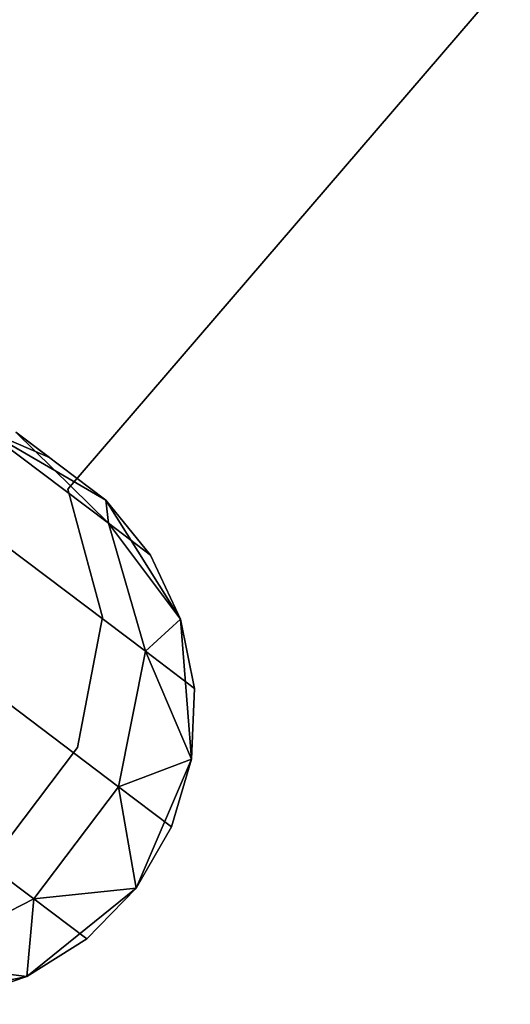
# Model space of a CAD drawing. Extents: x -91 to 91, y -91 to 262.
# Tile 306 of 480: x -47.83 to -46.16, y 35.45 to 38.8. Entities that reach past the tile are written whole.
import ezdxf

# ---------------------------------------------------------------- set-up
doc = ezdxf.new("R2010")
doc.units = 0
doc.header["$LTSCALE"] = 25.4
doc.layers.get('0').update_dxf_attribs({"linetype": 'CONTINUOUS'})

# ---------------------------------------------------------------- blocks, each defined once
blk = doc.blocks.new('ETE0_STL_1')
at = {"color": 0}
for p, q in [((-47.6676, 37.2018, 164.5076), (-44.0026, 41.4722, 164.5076)), ((-44.0026, 41.4722, 162.5076), (-47.6676, 37.2018, 162.5076)), ((-44.0026, 41.4722, 162.5076), (-47.6676, 37.2018, 162.5076)), ((-47.6676, 37.2018, 164.5076), (-44.0026, 41.4722, 164.5076)), ((-47.5382, 37.1645, 327.5076), (-47.9521, 37.405, 327.5076)), ((-47.9521, 37.405, 163.5076), (-47.5382, 37.1645, 163.5076)), ((-47.7305, 37.3099, 322.0076), (-47.9521, 37.405, 327.5076)), ((-47.5382, 37.1645, 327.5076), (-47.9521, 37.405, 327.5076)), ((-47.7305, 37.3099, 322.0076), (-47.9521, 37.405, 322.0076)), ((-47.7305, 37.3099, 322.0076), (-47.9521, 37.405, 327.5076)), ((-47.7305, 37.3099, 322.0076), (-47.9521, 37.405, 322.0076)), ((-47.7305, 37.3099, 168.0076), (-47.9521, 37.405, 168.0076)), ((-47.9521, 37.405, 163.5076), (-47.7305, 37.3099, 168.0076)), ((-47.9521, 37.405, 163.5076), (-47.5382, 37.1645, 163.5076)), ((-47.7305, 37.3099, 168.0076), (-47.9521, 37.405, 168.0076)), ((-47.9521, 37.405, 163.5076), (-47.7305, 37.3099, 168.0076)), ((-47.5293, 37.0854, 321.1065), (-47.9365, 37.3932, 320.3427)), ((-47.5293, 37.0854, 321.1065), (-47.9365, 37.3932, 320.3427)), ((-47.9365, 37.3932, 169.6726), (-47.5293, 37.0854, 168.9087)), ((-47.9365, 37.3932, 169.6726), (-47.5293, 37.0854, 168.9087)), ((-47.5382, 37.1645, 322.0076), (-47.8447, 37.3962, 321.2884)), ((-47.7305, 37.3099, 322.0076), (-47.8447, 37.3962, 321.2884)), ((-47.7305, 37.3099, 322.0076), (-47.8447, 37.3962, 321.2884)), ((-47.5382, 37.1645, 322.0076), (-47.8447, 37.3962, 321.2884)), ((-47.5293, 37.0854, 321.1065), (-47.8447, 37.3962, 321.2884)), ((-47.5293, 37.0854, 321.1065), (-47.8447, 37.3962, 321.2884)), ((-47.8447, 37.3962, 168.7269), (-47.7305, 37.3099, 168.0076)), ((-47.8447, 37.3962, 168.7269), (-47.5382, 37.1645, 168.0076)), ((-47.8447, 37.3962, 168.7269), (-47.7305, 37.3099, 168.0076)), ((-47.8447, 37.3962, 168.7269), (-47.5382, 37.1645, 168.0076)), ((-47.8447, 37.3962, 168.7269), (-47.5293, 37.0854, 168.9087)), ((-47.8447, 37.3962, 168.7269), (-47.5293, 37.0854, 168.9087)), ((-47.7305, 37.3099, 322.0076), (-47.5382, 37.1645, 327.5076)), ((-47.7305, 37.3099, 322.0076), (-47.5382, 37.1645, 327.5076)), ((-47.7305, 37.3099, 168.0076), (-47.5382, 37.1645, 163.5076)), ((-47.7305, 37.3099, 168.0076), (-47.5382, 37.1645, 163.5076)), ((-47.549, 36.7652, 164.5076), (-47.6676, 37.2018, 164.5076)), ((-47.6676, 37.2018, 164.5076), (-47.6676, 37.2018, 162.5076)), ((-47.6676, 37.2018, 162.5076), (-47.549, 36.7652, 162.5076)), ((-47.6676, 37.2018, 164.5076), (-47.6676, 37.2018, 162.5076)), ((-47.6676, 37.2018, 162.5076), (-47.549, 36.7652, 162.5076)), ((-47.549, 36.7652, 164.5076), (-47.6676, 37.2018, 164.5076)), ((-47.2836, 36.7592, 327.5076), (-47.5382, 37.1645, 327.5076)), ((-47.5382, 37.1645, 163.5076), (-47.2836, 36.7592, 163.5076)), ((-47.3863, 36.9773, 322.0076), (-47.5382, 37.1645, 327.5076)), ((-47.2836, 36.7592, 327.5076), (-47.5382, 37.1645, 327.5076)), ((-47.3863, 36.9773, 322.0076), (-47.5382, 37.1645, 322.0076)), ((-47.5382, 37.1645, 322.0076), (-47.5382, 37.1645, 327.5076)), ((-47.3863, 36.9773, 322.0076), (-47.5382, 37.1645, 327.5076)), ((-47.5382, 37.1645, 322.0076), (-47.5382, 37.1645, 327.5076)), ((-47.5382, 37.1645, 322.0076), (-47.5293, 37.0854, 321.1065)), ((-47.3863, 36.9773, 322.0076), (-47.5382, 37.1645, 322.0076)), ((-47.5382, 37.1645, 322.0076), (-47.5293, 37.0854, 321.1065)), ((-47.5382, 37.1645, 168.0076), (-47.5382, 37.1645, 163.5076)), ((-47.5293, 37.0854, 168.9087), (-47.5382, 37.1645, 168.0076)), ((-47.5293, 37.0854, 168.9087), (-47.5382, 37.1645, 168.0076)), ((-47.3863, 36.9773, 168.0076), (-47.5382, 37.1645, 168.0076)), ((-47.5382, 37.1645, 163.5076), (-47.3863, 36.9773, 168.0076)), ((-47.5382, 37.1645, 163.5076), (-47.2836, 36.7592, 163.5076)), ((-47.5382, 37.1645, 168.0076), (-47.5382, 37.1645, 163.5076)), ((-47.3863, 36.9773, 168.0076), (-47.5382, 37.1645, 168.0076)), ((-47.5382, 37.1645, 163.5076), (-47.3863, 36.9773, 168.0076)), ((-47.3863, 36.9773, 322.0076), (-47.5293, 37.0854, 321.1065)), ((-47.3863, 36.9773, 322.0076), (-47.5293, 37.0854, 321.1065)), ((-47.2836, 36.7592, 322.0076), (-47.5293, 37.0854, 321.1065)), ((-47.2836, 36.7592, 322.0076), (-47.5293, 37.0854, 321.1065)), ((-47.403, 36.6491, 320.9558), (-47.5293, 37.0854, 321.1065)), ((-47.403, 36.6491, 320.9558), (-47.5293, 37.0854, 321.1065)), ((-47.5293, 37.0854, 168.9087), (-47.3863, 36.9773, 168.0076)), ((-47.5293, 37.0854, 168.9087), (-47.3863, 36.9773, 168.0076)), ((-47.5293, 37.0854, 168.9087), (-47.2836, 36.7592, 168.0076)), ((-47.5293, 37.0854, 168.9087), (-47.2836, 36.7592, 168.0076)), ((-47.5293, 37.0854, 168.9087), (-47.403, 36.6491, 169.0594)), ((-47.5293, 37.0854, 168.9087), (-47.403, 36.6491, 169.0594)), ((-47.403, 36.6491, 320.9558), (-47.8782, 37.0084, 320.0641)), ((-47.403, 36.6491, 320.9558), (-47.8782, 37.0084, 320.0641)), ((-47.8782, 37.0084, 169.9511), (-47.403, 36.6491, 169.0594)), ((-47.8782, 37.0084, 169.9511), (-47.403, 36.6491, 169.0594)), ((-47.2836, 36.7592, 322.0076), (-47.3863, 36.9773, 322.0076)), ((-47.3863, 36.9773, 322.0076), (-47.2836, 36.7592, 327.5076)), ((-47.3863, 36.9773, 322.0076), (-47.2836, 36.7592, 327.5076)), ((-47.2836, 36.7592, 322.0076), (-47.3863, 36.9773, 322.0076)), ((-47.2836, 36.7592, 168.0076), (-47.3863, 36.9773, 168.0076)), ((-47.3863, 36.9773, 168.0076), (-47.2836, 36.7592, 163.5076)), ((-47.3863, 36.9773, 168.0076), (-47.2836, 36.7592, 163.5076)), ((-47.2836, 36.7592, 168.0076), (-47.3863, 36.9773, 168.0076)), ((-47.635, 36.3209, 164.5076), (-47.549, 36.7652, 164.5076)), ((-47.549, 36.7652, 162.5076), (-47.635, 36.3209, 162.5076)), ((-47.549, 36.7652, 162.5076), (-47.635, 36.3209, 162.5076)), ((-47.635, 36.3209, 164.5076), (-47.549, 36.7652, 164.5076)), ((-47.549, 36.7652, 164.5076), (-47.549, 36.7652, 162.5076)), ((-47.549, 36.7652, 164.5076), (-47.549, 36.7652, 162.5076)), ((-47.2836, 36.7592, 322.0076), (-47.403, 36.6491, 320.9558)), ((-47.2836, 36.7592, 322.0076), (-47.403, 36.6491, 320.9558)), ((-47.403, 36.6491, 169.0594), (-47.2836, 36.7592, 168.0076)), ((-47.403, 36.6491, 169.0594), (-47.2836, 36.7592, 168.0076)), ((-47.2465, 36.282, 327.5076), (-47.2836, 36.7592, 327.5076)), ((-47.2836, 36.7592, 163.5076), (-47.2465, 36.282, 163.5076)), ((-47.2361, 36.5229, 322.0076), (-47.2836, 36.7592, 327.5076)), ((-47.2465, 36.282, 327.5076), (-47.2836, 36.7592, 327.5076)), ((-47.2361, 36.5229, 322.0076), (-47.2836, 36.7592, 322.0076)), ((-47.2836, 36.7592, 322.0076), (-47.2836, 36.7592, 327.5076)), ((-47.2361, 36.5229, 322.0076), (-47.2836, 36.7592, 327.5076)), ((-47.2836, 36.7592, 322.0076), (-47.2836, 36.7592, 327.5076)), ((-47.2361, 36.5229, 322.0076), (-47.2836, 36.7592, 322.0076)), ((-47.2361, 36.5229, 168.0076), (-47.2836, 36.7592, 168.0076)), ((-47.2836, 36.7592, 163.5076), (-47.2361, 36.5229, 168.0076)), ((-47.2836, 36.7592, 163.5076), (-47.2465, 36.282, 163.5076)), ((-47.2836, 36.7592, 168.0076), (-47.2836, 36.7592, 163.5076)), ((-47.2836, 36.7592, 168.0076), (-47.2836, 36.7592, 163.5076)), ((-47.2361, 36.5229, 168.0076), (-47.2836, 36.7592, 168.0076)), ((-47.2836, 36.7592, 163.5076), (-47.2361, 36.5229, 168.0076)), ((-47.4946, 36.1871, 320.8707), (-47.403, 36.6491, 320.9558)), ((-47.4946, 36.1871, 320.8707), (-47.403, 36.6491, 320.9558)), ((-47.403, 36.6491, 169.0594), (-47.4946, 36.1871, 169.1445)), ((-47.403, 36.6491, 169.0594), (-47.4946, 36.1871, 169.1445)), ((-47.2361, 36.5229, 322.0076), (-47.403, 36.6491, 320.9558)), ((-47.2361, 36.5229, 322.0076), (-47.403, 36.6491, 320.9558)), ((-47.2465, 36.282, 322.0076), (-47.403, 36.6491, 320.9558)), ((-47.2465, 36.282, 322.0076), (-47.403, 36.6491, 320.9558)), ((-47.403, 36.6491, 169.0594), (-47.2361, 36.5229, 168.0076)), ((-47.403, 36.6491, 169.0594), (-47.2361, 36.5229, 168.0076)), ((-47.403, 36.6491, 169.0594), (-47.2465, 36.282, 168.0076)), ((-47.403, 36.6491, 169.0594), (-47.2465, 36.282, 168.0076)), ((-47.4946, 36.1871, 320.8707), (-48.0084, 36.5754, 319.9068)), ((-47.4946, 36.1871, 320.8707), (-48.0084, 36.5754, 319.9068)), ((-48.0084, 36.5754, 170.1084), (-47.4946, 36.1871, 169.1445)), ((-48.0084, 36.5754, 170.1084), (-47.4946, 36.1871, 169.1445)), ((-47.2465, 36.282, 322.0076), (-47.2361, 36.5229, 322.0076)), ((-47.2361, 36.5229, 322.0076), (-47.2465, 36.282, 327.5076)), ((-47.2361, 36.5229, 322.0076), (-47.2465, 36.282, 327.5076)), ((-47.2465, 36.282, 322.0076), (-47.2361, 36.5229, 322.0076)), ((-47.2465, 36.282, 168.0076), (-47.2361, 36.5229, 168.0076)), ((-47.2361, 36.5229, 168.0076), (-47.2465, 36.282, 163.5076)), ((-47.2361, 36.5229, 168.0076), (-47.2465, 36.282, 163.5076)), ((-47.2465, 36.282, 168.0076), (-47.2361, 36.5229, 168.0076)), ((-47.908, 35.9601, 164.5076), (-47.635, 36.3209, 164.5076)), ((-47.635, 36.3209, 162.5076), (-47.908, 35.9601, 162.5076)), ((-47.635, 36.3209, 162.5076), (-47.908, 35.9601, 162.5076)), ((-47.908, 35.9601, 164.5076), (-47.635, 36.3209, 164.5076)), ((-47.635, 36.3209, 164.5076), (-47.635, 36.3209, 162.5076)), ((-47.635, 36.3209, 164.5076), (-47.635, 36.3209, 162.5076)), ((-47.2465, 36.282, 322.0076), (-47.4946, 36.1871, 320.8707)), ((-47.2465, 36.282, 322.0076), (-47.4946, 36.1871, 320.8707)), ((-47.4946, 36.1871, 169.1445), (-47.2465, 36.282, 168.0076)), ((-47.4946, 36.1871, 169.1445), (-47.2465, 36.282, 168.0076)), ((-47.4354, 35.8423, 327.5076), (-47.2465, 36.282, 327.5076)), ((-47.2465, 36.282, 163.5076), (-47.4354, 35.8423, 163.5076)), ((-47.4354, 35.8423, 327.5076), (-47.2465, 36.282, 327.5076)), ((-47.2465, 36.282, 163.5076), (-47.4354, 35.8423, 163.5076)), ((-47.3142, 36.0507, 322.0076), (-47.2465, 36.282, 327.5076)), ((-47.3142, 36.0507, 322.0076), (-47.2465, 36.282, 322.0076)), ((-47.3142, 36.0507, 322.0076), (-47.2465, 36.282, 327.5076)), ((-47.3142, 36.0507, 322.0076), (-47.2465, 36.282, 322.0076)), ((-47.3142, 36.0507, 168.0076), (-47.2465, 36.282, 168.0076)), ((-47.2465, 36.282, 163.5076), (-47.3142, 36.0507, 168.0076)), ((-47.3142, 36.0507, 168.0076), (-47.2465, 36.282, 168.0076)), ((-47.2465, 36.282, 163.5076), (-47.3142, 36.0507, 168.0076)), ((-47.2465, 36.282, 322.0076), (-47.2465, 36.282, 327.5076)), ((-47.2465, 36.282, 322.0076), (-47.2465, 36.282, 327.5076)), ((-47.2465, 36.282, 168.0076), (-47.2465, 36.282, 163.5076)), ((-47.2465, 36.282, 168.0076), (-47.2465, 36.282, 163.5076)), ((-47.7833, 35.8053, 320.8707), (-48.297, 36.1936, 319.9068)), ((-47.7833, 35.8053, 320.8707), (-48.297, 36.1936, 319.9068)), ((-48.297, 36.1936, 170.1084), (-47.7833, 35.8053, 169.1445)), ((-48.297, 36.1936, 170.1084), (-47.7833, 35.8053, 169.1445)), ((-47.7833, 35.8053, 320.8707), (-47.4946, 36.1871, 320.8707)), ((-47.7833, 35.8053, 320.8707), (-47.4946, 36.1871, 320.8707)), ((-47.4946, 36.1871, 169.1445), (-47.7833, 35.8053, 169.1445)), ((-47.4946, 36.1871, 169.1445), (-47.7833, 35.8053, 169.1445)), ((-47.3142, 36.0507, 322.0076), (-47.4946, 36.1871, 320.8707)), ((-47.3142, 36.0507, 322.0076), (-47.4946, 36.1871, 320.8707)), ((-47.4354, 35.8423, 322.0076), (-47.4946, 36.1871, 320.8707)), ((-47.4354, 35.8423, 322.0076), (-47.4946, 36.1871, 320.8707)), ((-47.4946, 36.1871, 169.1445), (-47.3142, 36.0507, 168.0076)), ((-47.4946, 36.1871, 169.1445), (-47.3142, 36.0507, 168.0076)), ((-47.4946, 36.1871, 169.1445), (-47.4354, 35.8423, 168.0076)), ((-47.4946, 36.1871, 169.1445), (-47.4354, 35.8423, 168.0076)), ((-47.4354, 35.8423, 327.5076), (-47.3142, 36.0507, 322.0076)), ((-47.4354, 35.8423, 322.0076), (-47.3142, 36.0507, 322.0076)), ((-47.4354, 35.8423, 327.5076), (-47.3142, 36.0507, 322.0076)), ((-47.4354, 35.8423, 322.0076), (-47.3142, 36.0507, 322.0076)), ((-47.4354, 35.8423, 168.0076), (-47.3142, 36.0507, 168.0076)), ((-47.3142, 36.0507, 168.0076), (-47.4354, 35.8423, 163.5076)), ((-47.4354, 35.8423, 168.0076), (-47.3142, 36.0507, 168.0076)), ((-47.3142, 36.0507, 168.0076), (-47.4354, 35.8423, 163.5076)), ((-47.807, 35.5406, 327.5076), (-47.4354, 35.8423, 327.5076)), ((-47.4354, 35.8423, 163.5076), (-47.807, 35.5406, 163.5076)), ((-47.807, 35.5406, 327.5076), (-47.4354, 35.8423, 327.5076)), ((-47.4354, 35.8423, 163.5076), (-47.807, 35.5406, 163.5076)), ((-47.4354, 35.8423, 322.0076), (-47.7833, 35.8053, 320.8707)), ((-47.4354, 35.8423, 322.0076), (-47.7833, 35.8053, 320.8707)), ((-47.7833, 35.8053, 169.1445), (-47.4354, 35.8423, 168.0076)), ((-47.7833, 35.8053, 169.1445), (-47.4354, 35.8423, 168.0076)), ((-47.6029, 35.6689, 322.0076), (-47.4354, 35.8423, 327.5076)), ((-47.6029, 35.6689, 322.0076), (-47.4354, 35.8423, 327.5076)), ((-47.6029, 35.6689, 322.0076), (-47.4354, 35.8423, 322.0076)), ((-47.6029, 35.6689, 322.0076), (-47.4354, 35.8423, 322.0076)), ((-47.6029, 35.6689, 168.0076), (-47.4354, 35.8423, 168.0076)), ((-47.6029, 35.6689, 168.0076), (-47.4354, 35.8423, 168.0076)), ((-47.6029, 35.6689, 168.0076), (-47.4354, 35.8423, 163.5076)), ((-47.6029, 35.6689, 168.0076), (-47.4354, 35.8423, 163.5076)), ((-47.4354, 35.8423, 322.0076), (-47.4354, 35.8423, 327.5076)), ((-47.4354, 35.8423, 322.0076), (-47.4354, 35.8423, 327.5076)), ((-47.4354, 35.8423, 168.0076), (-47.4354, 35.8423, 163.5076)), ((-47.4354, 35.8423, 168.0076), (-47.4354, 35.8423, 163.5076)), ((-48.2028, 35.5911, 320.9558), (-47.7833, 35.8053, 320.8707)), ((-48.2028, 35.5911, 320.9558), (-47.7833, 35.8053, 320.8707)), ((-47.7833, 35.8053, 169.1445), (-48.2028, 35.5911, 169.0594)), ((-47.7833, 35.8053, 169.1445), (-48.2028, 35.5911, 169.0594)), ((-47.807, 35.5406, 322.0076), (-47.7833, 35.8053, 320.8707)), ((-47.807, 35.5406, 322.0076), (-47.7833, 35.8053, 320.8707)), ((-47.7833, 35.8053, 169.1445), (-47.807, 35.5406, 168.0076)), ((-47.7833, 35.8053, 169.1445), (-47.807, 35.5406, 168.0076)), ((-47.6029, 35.6689, 322.0076), (-47.7833, 35.8053, 320.8707)), ((-47.6029, 35.6689, 322.0076), (-47.7833, 35.8053, 320.8707)), ((-47.7833, 35.8053, 169.1445), (-47.6029, 35.6689, 168.0076)), ((-47.7833, 35.8053, 169.1445), (-47.6029, 35.6689, 168.0076)), ((-47.807, 35.5406, 322.0076), (-47.6029, 35.6689, 322.0076)), ((-47.6029, 35.6689, 322.0076), (-47.807, 35.5406, 327.5076)), ((-47.6029, 35.6689, 322.0076), (-47.807, 35.5406, 327.5076)), ((-47.807, 35.5406, 322.0076), (-47.6029, 35.6689, 322.0076)), ((-47.807, 35.5406, 168.0076), (-47.6029, 35.6689, 168.0076)), ((-47.6029, 35.6689, 168.0076), (-47.807, 35.5406, 163.5076)), ((-47.6029, 35.6689, 168.0076), (-47.807, 35.5406, 163.5076)), ((-47.807, 35.5406, 168.0076), (-47.6029, 35.6689, 168.0076)), ((-47.807, 35.5406, 322.0076), (-48.2028, 35.5911, 320.9558)), ((-47.807, 35.5406, 322.0076), (-48.2028, 35.5911, 320.9558)), ((-48.2028, 35.5911, 169.0594), (-47.807, 35.5406, 168.0076)), ((-48.2028, 35.5911, 169.0594), (-47.807, 35.5406, 168.0076)), ((-48.2762, 35.4463, 327.5076), (-47.807, 35.5406, 327.5076)), ((-47.807, 35.5406, 163.5076), (-48.2762, 35.4463, 163.5076)), ((-48.2762, 35.4463, 327.5076), (-47.807, 35.5406, 327.5076)), ((-47.807, 35.5406, 163.5076), (-48.2762, 35.4463, 163.5076)), ((-48.0359, 35.465, 322.0076), (-47.807, 35.5406, 327.5076)), ((-48.0359, 35.465, 322.0076), (-47.807, 35.5406, 322.0076)), ((-48.0359, 35.465, 322.0076), (-47.807, 35.5406, 327.5076)), ((-48.0359, 35.465, 322.0076), (-47.807, 35.5406, 322.0076)), ((-48.0359, 35.465, 168.0076), (-47.807, 35.5406, 168.0076)), ((-47.807, 35.5406, 163.5076), (-48.0359, 35.465, 168.0076)), ((-48.0359, 35.465, 168.0076), (-47.807, 35.5406, 168.0076)), ((-47.807, 35.5406, 163.5076), (-48.0359, 35.465, 168.0076)), ((-47.807, 35.5406, 322.0076), (-47.807, 35.5406, 327.5076)), ((-47.807, 35.5406, 322.0076), (-47.807, 35.5406, 327.5076)), ((-47.807, 35.5406, 168.0076), (-47.807, 35.5406, 163.5076)), ((-47.807, 35.5406, 168.0076), (-47.807, 35.5406, 163.5076))]:
    blk.add_line(p, q, dxfattribs=at)

msp = doc.modelspace()

# ---------------------------------------------------------------- block references
at = {"color": 253}
msp.add_blockref('ETE0_STL_1', (0, 0), dxfattribs=at)

doc.saveas('drawing.dxf')
